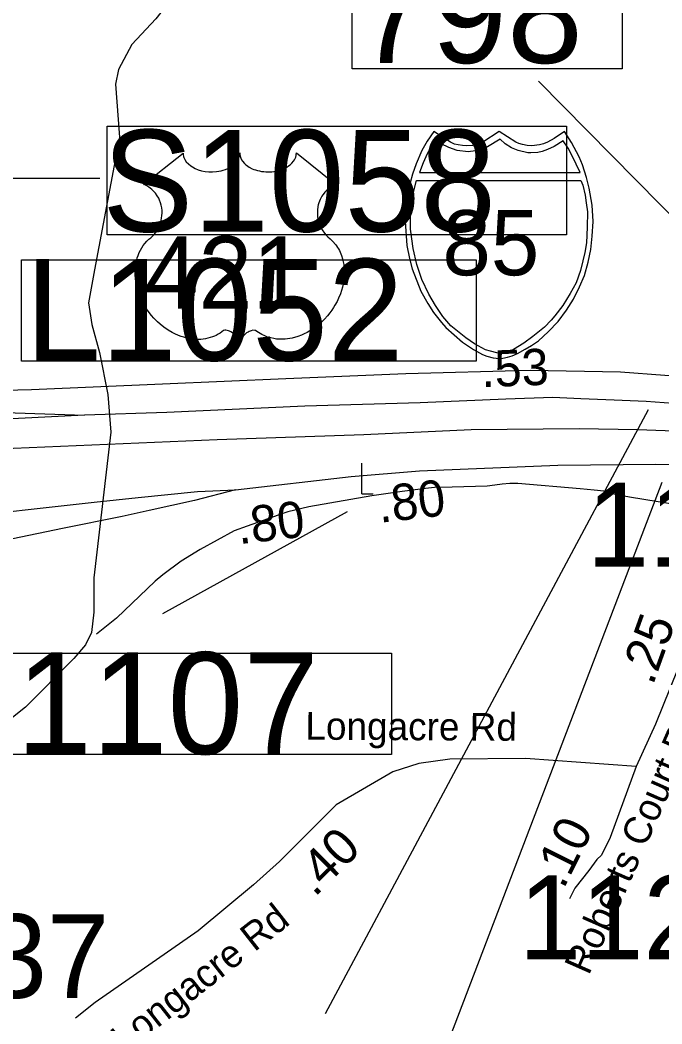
# Model space of a CAD drawing. Extents: x 1662474 to 1856135, y 779280 to 917889.
# Drawn here: x 1750488 to 1752695, y 819218 to 822671 of the extents above; entities that cross this region are included whole.
import ezdxf

# ---------------------------------------------------------------- set-up
doc = ezdxf.new("R2010")
doc.units = 0
for name, color, linetype in [('Cogo Default Point CELL', 7, 'Continuous'), ('Exist Hydrographic Misc Water Feature', 7, 'Continuous'), ('Exist Road Primary Interstate Divided Center Attributed', 7, 'Continuous'), ('Exist Road Primary Interstate Mileage Hundredths English Label', 7, 'Continuous'), ('Exist Road Primary Interstate Ramp 1 Lane Attributed', 7, 'Continuous'), ('Exist Road Primary Interstate Shield Number Label', 7, 'Continuous'), ('Exist Road Primary Interstate Structure Cantilever Sign Number Label', 7, 'Continuous'), ('Exist Road Primary Interstate Structure Ovrhead Sign CELL', 7, 'Continuous'), ('Exist Road Primary US Shield Number Label', 7, 'Continuous'), ('Exist Road Secondary Mileage Tenths English Label', 7, 'Continuous'), ('Exist Road Secondary Structure Standard Bridge Number Label', 7, 'Continuous'), ('Exist Road Secondary Type 51 Attributed', 7, 'Continuous'), ('Exist Road Secondary Type 51 Label', 7, 'Continuous'), ('Prop DGN Element Guardrail', 7, 'Continuous'), ('Prop Horizontal Alignment Curve and Spiral Data', 7, 'Continuous'), ('Prop Horizontal Alignment Tick Label', 7, 'Continuous'), ('Prop Roadway Culvert', 7, 'Continuous')]:
    doc.layers.add(name, color=color, linetype=linetype)

msp = doc.modelspace()

# ---------------------------------------------------------------- linework, layer by layer
at = {"layer": 'Exist Hydrographic Misc Water Feature'}
for points in [[(1751072.2, 822969.1), (1751009.5, 822746.9), (1750955.1, 822675.1), (1750872.7, 822587.2), (1750826.6, 822501.2), (1750816.3, 822451.2), (1750829.6, 822268.9), (1750744.1, 821812.5), (1750723.6, 821698.4), (1750735.3, 821624.2), (1750761.1, 821528), (1750790.5, 821383.6), (1750800.1, 821253.5), (1750742.3, 820752.9), (1750741.9, 820634.7), (1750733.5, 820564.7), (1750713.4, 820522.6), (1750673.2, 820474.7), (1750506.5, 820307.1), (1750392.3, 820217.4), (1750282.1, 820161.7), (1750173.9, 820096.1), (1750137.6, 820068.1), (1750079.1, 820013)], [(1752731.5, 821006.4), (1752583.6, 821029.6), (1752541.6, 821038), (1752515.8, 821044.2), (1752495.9, 821050.3), (1752461.8, 821054.6), (1752413.9, 821059), (1752200, 821076.8), (1752171.9, 821077), (1752145.9, 821075.2), (1752120, 821071.4), (1752094, 821067.7), (1751973.8, 821064.6), (1751913.7, 821063.1), (1751881.7, 821059.4), (1751801.8, 821050.1), (1751697.6, 821034.9), (1751481.3, 820996.7), (1751408.9, 820979.3), (1751395, 820975.3), (1751268.6, 820930.4), (1751224.4, 820914.7), (1751107.9, 820849.6), (1751041.7, 820810.2), (1750979.1, 820762.7), (1750952.9, 820740.9), (1750819.8, 820614), (1750751.5, 820558.5)]]:
    msp.add_lwpolyline(points, dxfattribs=at)
at = {"layer": 'Exist Road Primary Interstate Divided Center Attributed'}
for points in [[(1749749.9, 821364.9), (1749892.7, 821340.1), (1750333.5, 821324.7), (1750709.6, 821312.3)], [(1753479.5, 821275.1), (1753238.5, 821302.9), (1753013.8, 821330.6), (1752826.1, 821345.5), (1752641, 821359), (1752530.6, 821363.7), (1752415.7, 821368.3), (1752320, 821373.3), (1752158, 821366.7), (1751863.7, 821354.9), (1751466.9, 821343), (1750992.7, 821321.8), (1750709.6, 821312.3)], [(1750709.6, 821312.3), (1749710.9, 821262.2)], [(1749656.8, 821162.4), (1749779.1, 821170.6), (1750047.8, 821179.1), (1750356.9, 821194.1), (1751165.4, 821228.2), (1751670.7, 821245.3), (1752039.6, 821262.3), (1752411, 821266.6), (1752611.4, 821262.3), (1752801.2, 821255.9), (1753025.3, 821242.2), (1753170.8, 821229.7), (1753375, 821201.9), (1753485.4, 821187.2)], [(1751229.2, 821055.5), (1751626.3, 821101.3), (1751861.1, 821121.1), (1752336.8, 821139.8), (1752674.6, 821143.5), (1752996.3, 821142.3), (1753190.1, 821134.8), (1753345.4, 821124.9), (1753490.7, 821114.7)], [(1749579.5, 821056.7), (1749676.9, 821033.6), (1749818, 821011.8), (1749956.2, 820994.1), (1750100.9, 820985.2), (1750218.4, 820975.2), (1750323.5, 820975.8), (1750423.8, 820977.5), (1750547.2, 820990.5), (1750742.7, 821013), (1750894.4, 821028.9), (1751098.1, 821049.6), (1751229.2, 821055.5)]]:
    msp.add_lwpolyline(points, dxfattribs=at)
at = {"layer": 'Exist Road Primary Interstate Ramp 1 Lane Attributed'}
for points in [[(1753474.2, 821369.6), (1753266.9, 821399.1), (1753010.1, 821425.7), (1752552.5, 821460.5), (1752241.9, 821465.3), (1751814.7, 821454.1), (1751401.9, 821437.5), (1750977.4, 821419.2), (1750527.5, 821399.7), (1750338.5, 821394.4), (1749989.8, 821416.9), (1749772.6, 821455.8), (1749613.1, 821497.2), (1749485.6, 821533.8), (1749310.2, 821597.2), (1748974.2, 821766.8), (1748866.2, 821841.6), (1748737.7, 821938.1), (1748636.9, 822020), (1748549.6, 822099.9)], [(1751229.2, 821055.5), (1751088.1, 821018.3), (1750932.2, 820984), (1750839.5, 820963.4), (1750634.3, 820922), (1750346.5, 820863), (1750124.2, 820816.9), (1749923.7, 820777.4), (1749680.7, 820731.3), (1749457.2, 820694.1), (1749193, 820649.8), (1748935.3, 820610.3), (1748811, 820588.4), (1748669.3, 820563), (1748459.4, 820530.6), (1748234.7, 820495.7), (1748013, 820459.1), (1747778.9, 820421.9), (1747551.8, 820387.7), (1747354.3, 820356.4), (1747125.5, 820323.3)]]:
    msp.add_lwpolyline(points, dxfattribs=at)
at = {"layer": 'Exist Road Primary Interstate Structure Cantilever Sign Number Label'}
msp.add_line((1751613.3, 820979.3), (1750977.7, 820628.2), dxfattribs=at)
for points in [[(1750492.9, 821846.8), (1752055.9, 821846.8), (1752055.9, 821497.9), (1750492.9, 821497.9)], [(1750201.9, 820493.2), (1751764.8, 820493.2), (1751764.8, 820144.3), (1750201.9, 820144.3)]]:
    msp.add_lwpolyline(points, close=True, dxfattribs=at)
at = {"layer": 'Exist Road Primary Interstate Structure Ovrhead Sign CELL'}
for p, q in [((1752647.4, 821330.3), (1751537.4, 819252.6)), ((1752694.9, 821081), (1751586.2, 818179.1))]:
    msp.add_line(p, q, dxfattribs=at)
msp.add_lwpolyline([(1749842.8, 822900.4), (1750376, 822127.5), (1750762.4, 822127.5)], dxfattribs=at)
msp.add_lwpolyline([(1750787.1, 822306.3), (1752367.1, 822306.3), (1752367.1, 821932.1), (1750787.1, 821932.1)], close=True, dxfattribs=at)
at = {"layer": 'Exist Road Secondary Structure Standard Bridge Number Label'}
msp.add_line((1753372, 821343.7), (1752271, 822460.8), dxfattribs=at)
msp.add_lwpolyline([(1751629.8, 822888.2), (1752558.7, 822888.2), (1752558.7, 822504.1), (1751629.8, 822504.1)], close=True, dxfattribs=at)
at = {"layer": 'Exist Road Secondary Type 51 Attributed'}
for points in [[(1753516.8, 820742.9), (1753330.8, 820743.5), (1753138.9, 820749), (1753059.4, 820750.4), (1753009.1, 820745.4), (1752974.9, 820735.5), (1752934.5, 820721.8), (1752901.6, 820701.3), (1752876.2, 820682.7), (1752842, 820641.7), (1752824.6, 820606.9), (1752773.4, 820498.7), (1752673.2, 820248.9), (1752606, 820103.2)], [(1752606, 820103.2), (1752225.6, 820131.1), (1751965.3, 820128.6), (1751858.8, 820113.4), (1751770, 820085.5), (1751575.3, 819972.2), (1751380.1, 819777.2), (1751290.6, 819697), (1751100.5, 819538), (1750746, 819291.8), (1750679.2, 819237.4)], [(1752606, 820103.2), (1752517.2, 819859.8), (1752486.8, 819799), (1752471.6, 819783.8), (1752443.7, 819745.8), (1752395.1, 819684.9), (1752382.5, 819659.2), (1752377.7, 819648)]]:
    msp.add_lwpolyline(points, dxfattribs=at)
at = {"layer": 'Prop Horizontal Alignment Curve and Spiral Data'}
for q in [(1751663.1, 821146.6), (1751702.4, 821042)]:
    msp.add_line((1751663.1, 821042), q, dxfattribs=at)
at = {"layer": 'Prop Horizontal Alignment Tick Label'}
msp.add_lwpolyline([(1751048.8, 822214), (1751049.2, 822208.4), (1751050.5, 822201.7), (1751051.6, 822198.2), (1751054.7, 822191.7), (1751059.8, 822183.9), (1751067, 822176.2), (1751075.1, 822169.5), (1751080.6, 822166), (1751089.9, 822161), (1751100.4, 822156.6), (1751112.1, 822153.2), (1751124.1, 822150.8), (1751137.2, 822149.4), (1751150.1, 822149.1), (1751164.1, 822150.2), (1751179.5, 822153.1), (1751186.7, 822155), (1751194.6, 822157.7), (1751202, 822160.8), (1751210.2, 822165.1), (1751216.7, 822169.3), (1751221.8, 822173), (1751229, 822179.9), (1751234.7, 822187.1), (1751237.2, 822191.1), (1751239.2, 822194.9), (1751242.1, 822203.1), (1751242.9, 822206.8), (1751243.5, 822214.3), (1751243.9, 822208), (1751244.6, 822204), (1751245.6, 822200.2), (1751247.2, 822196.1), (1751250.1, 822190.3), (1751253.3, 822185.5), (1751259.4, 822178.3), (1751263.2, 822174.8), (1751266.6, 822172), (1751275.9, 822165.6), (1751286.7, 822160.1), (1751292, 822157.8), (1751297.4, 822155.9), (1751304.4, 822153.8), (1751311.5, 822152.1), (1751318.6, 822150.9), (1751325.8, 822149.9), (1751333.2, 822149.3), (1751339.2, 822149.1), (1751346.6, 822149.2), (1751353.4, 822149.6), (1751360.4, 822150.4), (1751368.2, 822151.7), (1751374.3, 822153.1), (1751382.5, 822155.2), (1751389.9, 822157.9), (1751396.4, 822160.7), (1751404.9, 822165.1), (1751411.7, 822169.4), (1751416.7, 822173.4), (1751422.6, 822178.9), (1751428.2, 822185.4), (1751431.5, 822190.1), (1751433.9, 822195), (1751436, 822200.2), (1751437.4, 822205.6), (1751438, 822210.4), (1751438.1, 822214.4), (1751574.2, 822106.1), (1751571, 822104.8), (1751563.6, 822101.2), (1751557.7, 822097.8), (1751548.4, 822091.2), (1751544.3, 822087.6), (1751540.3, 822083.8), (1751536.6, 822079.8), (1751533.4, 822076), (1751529.4, 822070.5), (1751525.9, 822065), (1751522.4, 822059), (1751519.9, 822053.8), (1751515.7, 822042.9), (1751513.7, 822035.9), (1751512.4, 822030.1), (1751510.8, 822017.9), (1751510.4, 822012.2), (1751510.4, 822006.4), (1751510.8, 822000.4), (1751511.3, 821994.6), (1751512.4, 821988.6), (1751513.3, 821983.3), (1751515, 821976.8), (1751517.4, 821969.2), (1751520.4, 821961.9), (1751526.6, 821950.1), (1751534.6, 821938), (1751540.3, 821931.3), (1751545.9, 821925.5), (1751554.3, 821918.4), (1751558.9, 821914.4), (1751564.1, 821909.2), (1751572.6, 821899.3), (1751576.1, 821894.6), (1751579.6, 821889.4), (1751582.8, 821884), (1751586, 821878.2), (1751588.6, 821873.2), (1751593.3, 821861.5), (1751596.8, 821850.2), (1751598.4, 821844.2), (1751601, 821830.9), (1751601.9, 821824.3), (1751603, 821811.3), (1751603, 821795.5), (1751601.8, 821780.6), (1751599, 821763.1), (1751596.7, 821752.7), (1751593.1, 821740.5), (1751589.6, 821730), (1751583.4, 821714.5), (1751577.9, 821703.2), (1751570.8, 821690.1), (1751565.9, 821682.1), (1751560.2, 821673.6), (1751553, 821663.8), (1751544.7, 821653.3), (1751534.6, 821642.3), (1751526.5, 821634.2), (1751515.9, 821624.7), (1751509.5, 821619.4), (1751500.3, 821612.5), (1751487.8, 821604.1), (1751475.4, 821597), (1751464.9, 821591.6), (1751455.6, 821587.6), (1751443.5, 821583), (1751423.4, 821577.4), (1751416.1, 821575.9), (1751407.4, 821574.6), (1751399.3, 821573.8), (1751391.5, 821573.3), (1751380.8, 821573.3), (1751370.3, 821574.1), (1751360.4, 821575.6), (1751350, 821577.8), (1751339.1, 821581), (1751329.3, 821584.8), (1751319.3, 821589.7), (1751302.5, 821600.4), (1751297.6, 821602.9), (1751294.9, 821603.6), (1751288.4, 821604), (1751282.3, 821602.7), (1751276, 821600.2), (1751272.3, 821598.2), (1751267.2, 821594.9), (1751263.4, 821591.8), (1751258.7, 821587.4), (1751255.5, 821583.7), (1751253.1, 821580.8), (1751248.3, 821573.3), (1751246.6, 821569.8), (1751244.9, 821565.2), (1751243.3, 821558.5), (1751241.2, 821567), (1751238.7, 821572.6), (1751235.8, 821577.4), (1751232.8, 821581.7), (1751228, 821587.2), (1751223.8, 821591.3), (1751218.6, 821595.4), (1751213.2, 821598.7), (1751208.8, 821601), (1751204.8, 821602.5), (1751199.9, 821603.7), (1751195.9, 821604), (1751192.6, 821604), (1751188, 821602.9), (1751181.9, 821598.5), (1751176.1, 821594.5), (1751169.7, 821590.5), (1751162.2, 821586.5), (1751156.6, 821584), (1751150, 821581.4), (1751142.3, 821578.8), (1751134, 821576.6), (1751125.4, 821575), (1751117.8, 821573.7), (1751109.7, 821573), (1751102.4, 821572.8), (1751094.7, 821572.9), (1751087.6, 821573.4), (1751079.3, 821574.1), (1751069, 821575.7), (1751060.5, 821577.6), (1751051.5, 821580), (1751042.3, 821582.9), (1751032.4, 821586.7), (1751020, 821592.1), (1751011.4, 821596.5), (1750997.9, 821604.3), (1750982, 821615.3), (1750969.9, 821625), (1750961.1, 821633), (1750948.2, 821646.2), (1750940.6, 821654.8), (1750928.7, 821670.2), (1750921.1, 821681.4), (1750916.1, 821689.6), (1750908.9, 821702.8), (1750904.9, 821711), (1750899.8, 821723.1), (1750895.7, 821734.1), (1750892.3, 821744.6), (1750890.5, 821751.2), (1750888, 821762.9), (1750886.4, 821771.2), (1750884.9, 821782.5), (1750884, 821794.5), (1750883.9, 821805.5), (1750884.1, 821814.7), (1750885.2, 821825.3), (1750887, 821836.7), (1750889.2, 821846.4), (1750891.1, 821853.4), (1750894, 821861.9), (1750897.8, 821871.3), (1750902.3, 821880.3), (1750906.6, 821887.8), (1750912, 821895.8), (1750917.3, 821902.7), (1750924.3, 821910.2), (1750931.5, 821917.1), (1750938.1, 821922.5), (1750946, 821930.2), (1750950.1, 821934.9), (1750955, 821941.4), (1750959, 821947.4), (1750962.1, 821952.8), (1750966.3, 821960.8), (1750968.7, 821966.7), (1750971.9, 821975.9), (1750973.4, 821982.3), (1750975, 821990.6), (1750976.1, 821998.4), (1750976.5, 822008.1), (1750976.3, 822016.2), (1750975.2, 822025.6), (1750973.4, 822034.6), (1750971.3, 822042.5), (1750967.9, 822051.5), (1750964.8, 822058.1), (1750959.6, 822067), (1750953.8, 822075.3), (1750947.9, 822082), (1750941.8, 822088), (1750936, 822092.5), (1750930.5, 822096.5), (1750923.6, 822100.7), (1750917, 822104), (1750912.8, 822105.6)], close=True, dxfattribs=at)
at = {"layer": 'Prop Roadway Culvert'}
for points in [[(1752135.8, 821506.9), (1752148, 821508.1), (1752164.3, 821511.3), (1752180.1, 821516.5), (1752198.2, 821524.4), (1752224.8, 821539.2), (1752246.3, 821551.8), (1752271, 821568.4), (1752304.5, 821598.8), (1752337.8, 821633.9), (1752367.2, 821673.6), (1752390.6, 821710.7), (1752411.2, 821753.2), (1752428.4, 821792.7), (1752442, 821838), (1752451.1, 821881.8), (1752455.6, 821927.5), (1752458.7, 821978.1), (1752455.2, 822035.1), (1752445.3, 822093.5), (1752436, 822129.7), (1752421.9, 822173.2), (1752410.4, 822200.9), (1752383.7, 822250.1), (1752359.7, 822288), (1752324.9, 822263.5), (1752302.1, 822251.4), (1752288.3, 822245.2), (1752274, 822242.4), (1752247.7, 822239.2), (1752231.2, 822239.9), (1752216, 822243.4), (1752203, 822246.2), (1752192.4, 822251.4), (1752135.8, 822288), (1752079.2, 822251.4), (1752067.3, 822245.9), (1752055.1, 822243.4), (1752043.4, 822240.2), (1752024, 822239.2), (1752009.2, 822239.7), (1751994, 822242.4), (1751982, 822244.9), (1751968.6, 822251.4), (1751910.8, 822288), (1751888.1, 822255.1), (1751869.6, 822222.6), (1751849.9, 822176.6), (1751837.7, 822141), (1751829, 822111.7), (1751818.3, 822058), (1751812.8, 822011.2), (1751811.8, 821978.1), (1751817.9, 821895.5), (1751826.9, 821851.6), (1751836.2, 821816), (1751866.7, 821739.2), (1751889.7, 821696.1), (1751909.4, 821665.2), (1751937, 821630.4), (1751952, 821613.8), (1752009.4, 821563.7), (1752047.7, 821537.5), (1752078.2, 821521), (1752092.6, 821515.5), (1752115.1, 821509.3)], [(1751917.7, 822261.5), (1751903.6, 822239.8), (1751887.4, 822210.6), (1751874.4, 822180.3), (1751861.1, 822146.8), (1752413.5, 822146.6), (1752400.7, 822175.3), (1752386.9, 822204.1), (1752372.5, 822230.4), (1752355, 822255.9), (1752324, 822236.4), (1752301.4, 822225.7), (1752283.3, 822219.5), (1752267.9, 822216), (1752244.1, 822214.1), (1752233.5, 822214.8), (1752200.3, 822222.3), (1752177.8, 822231.5), (1752156.4, 822245.7), (1752139.1, 822262), (1752095.4, 822235.5), (1752076, 822227), (1752053.6, 822221.3), (1752029.2, 822218.2), (1751991.5, 822222.3), (1751962, 822232.5), (1751936.5, 822245.7)], [(1752416.8, 822119.3), (1752422.7, 822103.7), (1752430.9, 822069.1), (1752435.1, 822042.4), (1752439.5, 822011.7), (1752438, 821959.1), (1752435.5, 821904.6), (1752430.4, 821872.3), (1752423.7, 821842.9), (1752414.6, 821810.3), (1752399.8, 821767.1), (1752379.5, 821730.4), (1752354, 821689.6), (1752326.5, 821654), (1752314.6, 821639.2), (1752291.9, 821615.3), (1752250.7, 821582.2), (1752220.6, 821559.6), (1752184.5, 821538.4), (1752166.2, 821530.2), (1752144.9, 821525.7), (1752127.3, 821527), (1752106, 821532.6), (1752088.8, 821537.3), (1752051.1, 821557.7), (1752020.6, 821578.1), (1751969.7, 821619.9), (1751942.3, 821652), (1751916.6, 821689.6), (1751893.7, 821728.2), (1751869.3, 821778.9), (1751852.1, 821830), (1751839.5, 821885.1), (1751831.1, 821952.5), (1751830.1, 821993.6), (1751832.7, 822033), (1751836.4, 822053.7), (1751841.4, 822079.4), (1751851.5, 822119.1)]]:
    msp.add_lwpolyline(points, close=True, dxfattribs=at)

# ---------------------------------------------------------------- texts
at = {"layer": 'Cogo Default Point CELL'}
for s, p in [('1124', (1752437.1, 820791.4)), ('1124', (1752202.8, 819440.6)), ('1237', (1749938.1, 819307.5))]:
    msp.add_text(s, height=288, dxfattribs=at).set_placement(p)
at = {"layer": 'Exist Road Primary Interstate Mileage Hundredths English Label'}
for s, rotation, p in [('.53', 2.2975, (1752075.5, 821407.9)), ('.80', 6.5491, (1751724.8, 820941.7))]:
    msp.add_text(s, height=125, rotation=rotation, dxfattribs=at).set_placement(p)
at = {"layer": 'Exist Road Primary Interstate Shield Number Label'}
msp.add_text('85', height=224, dxfattribs=at).set_placement((1751940.2, 821793.4))
at = {"layer": 'Exist Road Primary Interstate Structure Cantilever Sign Number Label'}
for s, p in [('L1052', (1750505.5, 821499.9)), ('L1107', (1750214.4, 820146.3))]:
    msp.add_text(s, height=350, dxfattribs=at).set_placement(p)
at = {"layer": 'Exist Road Primary Interstate Structure Ovrhead Sign CELL'}
msp.add_text('S1058', height=350, dxfattribs=at).set_placement((1750771.1, 821943.7))
at = {"layer": 'Exist Road Primary US Shield Number Label'}
msp.add_text('421', height=249.6, dxfattribs=at).set_placement((1750915.8, 821678))
at = {"layer": 'Exist Road Secondary Mileage Tenths English Label'}
for s, rotation, p in [('.25', 70.1678, (1752663.8, 820379.7)), ('.10', 63.4244, (1752356.7, 819679)), ('.40', 44.9612, (1751501.3, 819652.1))]:
    msp.add_text(s, height=125, rotation=rotation, dxfattribs=at).set_placement(p)
at = {"layer": 'Exist Road Secondary Structure Standard Bridge Number Label'}
msp.add_text('798', height=350, dxfattribs=at).set_placement((1751642.3, 822523.9))
at = {"layer": 'Exist Road Secondary Type 51 Label'}
for s, rotation, p in [('Roberts Court Rd', 66.1733, (1752443.5, 819382.5)), ('Longacre Rd', 359.6692, (1751469, 820196)), ('Longacre Rd', 38.0907, (1750848.9, 819115.2))]:
    msp.add_text(s, height=95, rotation=rotation, dxfattribs=at).set_placement(p)
at = {"layer": 'Prop DGN Element Guardrail'}
msp.add_text('.80', height=125, rotation=6.5769, dxfattribs=at).set_placement((1751240.9, 820868.1))

doc.saveas('drawing.dxf')
